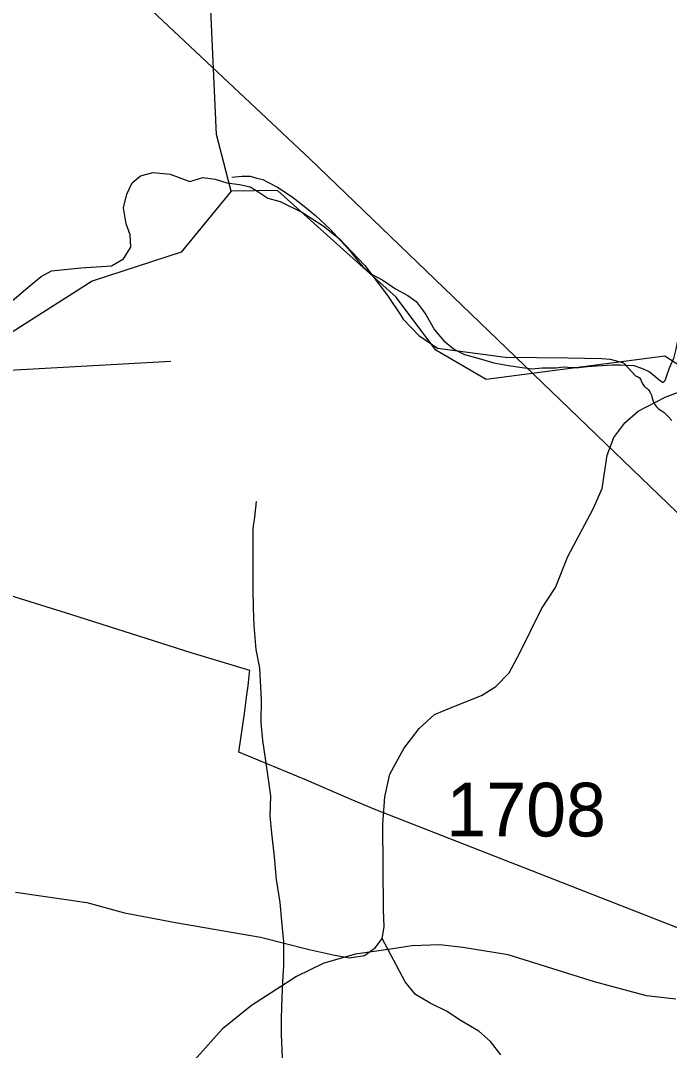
# Model space of a CAD drawing. Extents: x 2169602 to 2449496, y 721995 to 810662.
# Drawn here: x 2406538 to 2408049, y 760525 to 762924 of the extents above; entities that cross this region are included whole.
import ezdxf

# ---------------------------------------------------------------- set-up
doc = ezdxf.new("R2010")
doc.units = 0
doc.layers.add('Default', color=7, linetype='Continuous')

msp = doc.modelspace()

# ---------------------------------------------------------------- linework, layer by layer
at = {"layer": 'Default'}
for points in [[(2410998.9, 759007.9), (2409859, 760053.1), (2407211.5, 762601.4), (2405778.5, 763946.8), (2405684, 764042.1), (2405083.2, 764574.5), (2404665, 764982.2), (2402074.2, 767418.4), (2399573.8, 769793.5), (2395074.1, 774085.3)], [(2407028.3, 762526.6), (2406994.3, 762658.5), (2406975.2, 763085.4)], [(2408331.5, 762928), (2408321.9, 762879.9), (2408309.8, 762835.9), (2408298.5, 762783.7), (2408290.5, 762748), (2408278.8, 762693.8), (2408269, 762639.7), (2408257.7, 762599.6), (2408239.8, 762553.6), (2408225.9, 762511.5), (2408202.5, 762457.5), (2408176.5, 762405.4), (2408152.7, 762357.1), (2408123.2, 762295.1), (2408111.7, 762268.8), (2408093.4, 762236.7), (2408089.5, 762232.8), (2408069.9, 762188.7), (2408063.9, 762158.8), (2408058.2, 762136.6), (2408048.5, 762114.5), (2408042.6, 762096.7), (2408038.5, 762084.8), (2408034.4, 762080.5)], [(2407028.3, 762526.6), (2406912.3, 762384.6), (2406704.4, 762316.7), (2406430.2, 762141.9), (2405989.3, 762111.5), (2405397.4, 762192.5), (2404889.2, 762097.9), (2404656.3, 762105.9), (2403470.3, 762681.2), (2403253.3, 762662.6)], [(2406497, 762252.3), (2406560.5, 762306.9), (2406586.2, 762327.9), (2406609.7, 762340.8), (2406678.7, 762347.7), (2406749.5, 762352.1), (2406778, 762368.9), (2406794.7, 762396), (2406793, 762424.5), (2406783.7, 762450.4), (2406777.5, 762487.7), (2406785.2, 762519.6), (2406797.7, 762545.6), (2406817, 762562.3), (2406846.5, 762569.9), (2406886.2, 762565.9), (2406930.2, 762549.5), (2406932.2, 762548.5), (2406962.7, 762557.9), (2406991.2, 762554.6), (2407018, 762545.8), (2407047.5, 762542.1), (2407073, 762536.4), (2407092.7, 762523.8), (2407113.7, 762509.9), (2407142.7, 762502.2), (2407194.5, 762476.5), (2407242.7, 762445.4), (2407280.5, 762415.3), (2407339.5, 762353.4), (2407392.2, 762283.2), (2407422.5, 762238.2), (2407429, 762228.4), (2407466.5, 762189.2), (2407479.2, 762180.6), (2407509.2, 762160.6), (2407667, 762140), (2407812.7, 762138.2), (2407891.5, 762136.5), (2407911, 762135.5), (2407942, 762126.5), (2407969.7, 762096.6), (2407975, 762094.4), (2407979.5, 762091.6), (2407982.2, 762087.4), (2407984.2, 762082.3), (2407987.2, 762076.6), (2407990.5, 762072.6), (2407993.7, 762069.5), (2407996.5, 762067.3), (2408000, 762063.4), (2408004, 762057.6), (2408007, 762051.3), (2408009.2, 762044.3), (2408011.2, 762037.4), (2408014.7, 762029.8), (2408019, 762024), (2408023.5, 762019.7)], [(2406497, 762252.3), (2406560.5, 762306.9), (2406586.2, 762327.9), (2406609.7, 762340.8), (2406678.7, 762347.7), (2406749.5, 762352.1), (2406778, 762368.9), (2406794.7, 762396), (2406793, 762424.5), (2406783.7, 762450.4), (2406777.5, 762487.7), (2406785.2, 762519.6), (2406797.7, 762545.6), (2406817, 762562.3), (2406846.5, 762569.9), (2406886.2, 762565.9), (2406930.2, 762549.5), (2406932.2, 762548.5), (2406962.7, 762557.9), (2406991.2, 762554.6), (2407018, 762545.8), (2407047.5, 762542.1), (2407073, 762536.4), (2407092.7, 762523.8), (2407113.7, 762509.9), (2407142.7, 762502.2), (2407194.5, 762476.5), (2407242.7, 762445.4), (2407280.5, 762415.3), (2407339.5, 762353.4), (2407392.2, 762283.2), (2407422.5, 762238.2), (2407429, 762228.4), (2407466.5, 762189.2), (2407479.2, 762180.6), (2407509.2, 762160.6), (2407667, 762140), (2407812.7, 762138.2), (2407891.5, 762136.5), (2407911, 762135.5), (2407942, 762126.5), (2407969.7, 762096.6), (2407975, 762094.4), (2407979.5, 762091.6), (2407982.2, 762087.4), (2407984.2, 762082.3), (2407987.2, 762076.6), (2407990.5, 762072.6), (2407993.7, 762069.5), (2407996.5, 762067.3), (2408000, 762063.4), (2408004, 762057.6), (2408007, 762051.3), (2408009.2, 762044.3), (2408011.2, 762037.4), (2408014.7, 762029.8), (2408019, 762024), (2408023.5, 762019.7)], [(2407030.2, 762558.9), (2407054, 762561), (2407072.3, 762561), (2407088.3, 762557), (2407102, 762553.3), (2407114.1, 762547.4), (2407136.5, 762535.5), (2407170.1, 762513.4), (2407198.4, 762491.7), (2407224.6, 762469.9), (2407258.7, 762437.9), (2407300.9, 762392.2), (2407335.2, 762350.5), (2407355.3, 762332.9), (2407381.3, 762318.8), (2407411.4, 762298.8), (2407439.5, 762283.2), (2407459.2, 762269.3), (2407475.6, 762247.3), (2407482, 762239.5), (2407501.9, 762203.6), (2407524, 762177.6), (2407548.2, 762157.7), (2407572.2, 762145.9), (2407606.2, 762136.4), (2407640.3, 762126.3), (2407674.3, 762120.4), (2407700.4, 762116.8), (2407728.7, 762113), (2407752.4, 762115.1), (2407784.2, 762115.1), (2407802.1, 762117.3), (2407822.2, 762115.5), (2407838.4, 762115.4), (2407858.2, 762117.7), (2407880.2, 762119.7), (2407916.3, 762121.9), (2407934.1, 762122.1), (2407966.1, 762120.5), (2407984.4, 762114.5), (2408002.2, 762106.5), (2408028.2, 762084.7), (2408034.4, 762080.5)], [(2410018.2, 759670.8), (2409809.2, 759826), (2409458.2, 759990.6), (2409324.3, 760131.1), (2409146.3, 760574.3), (2408989.8, 760860.1), (2408952.4, 760898.4), (2408928.3, 760940.8), (2408911.7, 760988.2), (2408882.6, 761022.3), (2408826, 761056.4), (2408766.1, 761127.1), (2408746.2, 761152), (2408650.3, 761388.1), (2408366.3, 761626.8), (2408080.2, 762114.8), (2408038.2, 762141.9), (2407622.4, 762088.1), (2407505.3, 762156.1), (2407412.4, 762279.3), (2407136.4, 762527.7), (2407028.3, 762526.6)], [(2406888.3, 762129.6), (2406399.8, 762102.9), (2406032.9, 762097.8)], [(2406526.4, 760893.6), (2406692.3, 760869.6), (2406780.4, 760845.7), (2406898.5, 760823.4), (2407096.9, 760789.2), (2407209.8, 760760.1), (2407266.2, 760748.2), (2407303.8, 760741.3), (2407338.9, 760746.5), (2407364.6, 760765.3), (2407380, 760785.8), (2407385.1, 760813.2), (2407383.4, 760852.5), (2407381.7, 761052.6), (2407385.9, 761115.9), (2407397.9, 761169), (2407430.4, 761228.8), (2407466.3, 761275), (2407502.3, 761307.5), (2407546.7, 761326.3), (2407611.7, 761352), (2407645.1, 761372.5), (2407675.9, 761405), (2407701.5, 761452.9), (2407751.1, 761553.8), (2407783.6, 761603.4), (2407812.7, 761675.3), (2407871.7, 761786.4), (2407892.2, 761834.3), (2407904.2, 761911.3), (2407919.6, 761952.4), (2407945.3, 761986.6), (2407976.1, 762013.9), (2408039.3, 762046.4), (2408170.2, 762096)], [(2408023.5, 762019.7), (2408027.7, 762016.9), (2408036.5, 762010.6), (2408046, 762001.6), (2408054.7, 761992.3)], [(2408023.5, 762019.7), (2408027.7, 762016.9), (2408036.5, 762010.6), (2408046, 762001.6), (2408054.7, 761992.3)], [(2407086.3, 761803.3), (2407082.4, 761767.4), (2407078.5, 761741.2), (2407078.9, 761705.4), (2407079.1, 761673.4), (2407079.1, 761635.3), (2407078.9, 761599.2), (2407079.3, 761555.3), (2407081.6, 761515.2), (2407085.9, 761459.4), (2407094.3, 761415.5), (2407098.6, 761341.5), (2407097.2, 761289.4), (2407101.3, 761247.4), (2407107.4, 761205.5), (2407115.4, 761151.5), (2407119.9, 761117.6), (2407118.3, 761071.6), (2407122.2, 761031.7), (2407128.7, 760976), (2407133.1, 760923.8), (2407141.5, 760869.7), (2407145.8, 760826.1), (2407149.7, 760786.2), (2407150.1, 760780.1), (2407150.1, 760722.1), (2407148.6, 760700), (2407146.6, 760650), (2407145.2, 760599.9), (2407145.2, 760562.2), (2407147.2, 760508.3)], [(2408887.4, 760490.3), (2407361.7, 761087.4), (2407337.2, 761097.5), (2407302.2, 761111.9), (2407203.9, 761155.1), (2407045.9, 761219.9), (2407059.4, 761309.8), (2407064.9, 761353.8), (2407067.7, 761374.8), (2407071.4, 761405.8), (2407072.2, 761410.4), (2406935.4, 761451.4), (2406657.4, 761539.4), (2406439.9, 761607)], [(2408887.4, 760490.3), (2407361.7, 761087.4), (2407337.2, 761097.5), (2407302.2, 761111.9), (2407203.9, 761155.1), (2407045.9, 761219.9), (2407059.4, 761309.8), (2407064.9, 761353.8), (2407067.7, 761374.8), (2407071.4, 761405.8), (2407072.2, 761410.4), (2406935.4, 761451.4), (2406657.4, 761539.4), (2406439.9, 761607)], [(2408063.6, 760644.7), (2407996, 760652.2), (2407874.6, 760685.5), (2407673.3, 760747.9), (2407567.7, 760765.3), (2407514.5, 760771.1), (2407448.8, 760768.6), (2407404.7, 760762), (2407318.2, 760749.5), (2407244.4, 760728.3), (2407180.6, 760697.8), (2407075.4, 760629.8), (2407007.2, 760574.9), (2406942.3, 760501.7)], [(2407656.2, 760515.5), (2407632.3, 760546.3), (2407604.9, 760570.3), (2407563.8, 760594.2), (2407529.6, 760616.5), (2407492, 760635.3), (2407457.8, 760655.8), (2407433.8, 760684.9), (2407380, 760785.8)]]:
    msp.add_lwpolyline(points, dxfattribs=at)

# ---------------------------------------------------------------- texts
msp.add_text('1708', height=125, dxfattribs=at).set_placement((2407529.4, 761023.7))

doc.saveas('drawing.dxf')
